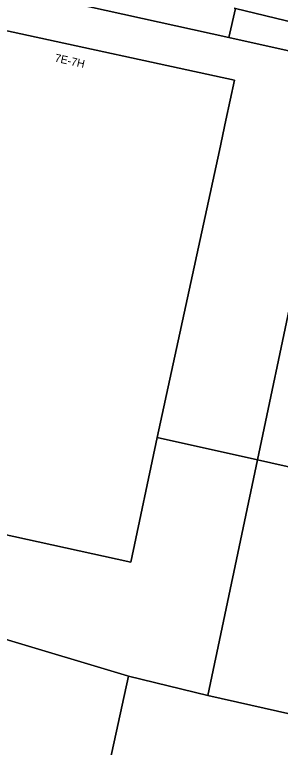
# Model space of a CAD drawing. Extents: x 163008 to 163854, y 382777 to 383982.
# Drawn here: x 163225.4 to 163258.6, y 382925.4 to 383017 of the extents above; entities that cross this region are included whole.
import ezdxf

# ---------------------------------------------------------------- set-up
doc = ezdxf.new("R2010")
doc.units = 0
for name, color, linetype in [('IMGEO_Erf', 7, 'Continuous'), ('IMGEO_Pand', 7, 'Continuous'), ('IMGEO_Pand_nummerreeks', 7, 'Continuous'), ('IMGEO_Rijbaan_lokaal_gesloten', 7, 'Continuous'), ('IMGEO_Voetpad_open', 7, 'Continuous')]:
    doc.layers.add(name, color=color, linetype=linetype)

msp = doc.modelspace()

# ---------------------------------------------------------------- linework, layer by layer
at = {"layer": 'IMGEO_Erf'}
for points in [[(163273.131, 383009.46), (163252.15, 383014.127), (163219.354, 383021.357)], [(163223.653, 383015.112), (163252.881, 383008.797), (163251.798, 383003.784), (163250.975, 383000), (163243.176, 382964.14), (163255.734, 382961.33), (163260.207, 382982.508), (163265.41, 382981.409), (163269.452, 383000), (163270.567, 383004.989), (163285.305, 383001.729), (163285.357, 383001.72), (163297.137, 382999.587), (163289.462, 382964.19), (163284.933, 382965.176), (163278.384, 382935.538), (163282.754, 382934.58), (163283.861, 382930.425), (163283.432, 382928.405), (163269.797, 382931.333), (163268.992, 382927.522), (163286.324, 382923.801)]]:
    msp.add_lwpolyline(points, dxfattribs=at)
at = {"layer": 'IMGEO_Pand'}
for points in [[(163250.975, 383000), (163251.798, 383003.784), (163252.881, 383008.797), (163223.653, 383015.112), (163218.256, 383016.278), (163217.337, 383016.477), (163217.279, 383016.214), (163213.728, 383000), (163211.5, 382989.825), (163209.899, 382990.174), (163204.372, 382964.803), (163212.216, 382963.095), (163210.45, 382954.99), (163215.335, 382953.925), (163239.897, 382948.57), (163243.176, 382964.14)], [(163285.357, 383001.72), (163285.305, 383001.729), (163270.567, 383004.989), (163269.452, 383000), (163265.41, 382981.409), (163260.207, 382982.508), (163255.734, 382961.33), (163275.212, 382956.975), (163277.29, 382966.813)], [(163239.619, 382934.325), (163249.516, 382931.894), (163255.734, 382961.33), (163243.176, 382964.14), (163239.897, 382948.57), (163215.335, 382953.925), (163210.45, 382954.99), (163208.003, 382943.747), (163239.465, 382934.363)], [(163275.212, 382956.975), (163255.734, 382961.33), (163249.516, 382931.894), (163268.992, 382927.522), (163269.797, 382931.333)], [(163239.619, 382934.325), (163239.465, 382934.363), (163208.003, 382943.747), (163202.115, 382945.503), (163196.319, 382947.232), (163191.708, 382932.235), (163203.53, 382928.6), (163196.362, 382905.287), (163188.507, 382907.928), (163186.696, 382902.466), (163193.274, 382900.911), (163191.481, 382893.329), (163191.731, 382893.27), (163191.834, 382893.704), (163195.53, 382892.882), (163196.287, 382892.714), (163196.54, 382892.658), (163223.9, 382886.575), (163229.114, 382910.023), (163234.048, 382908.941), (163235.004, 382913.346), (163236.225, 382918.854)], [(163286.324, 382923.801), (163268.992, 382927.522), (163249.516, 382931.894), (163239.619, 382934.325), (163236.225, 382918.854), (163237.325, 382918.621), (163237.378, 382918.873), (163283.508, 382909.13), (163284.437, 382913.579)]]:
    msp.add_lwpolyline(points, close=True, dxfattribs=at)
at = {"layer": 'IMGEO_Rijbaan_lokaal_gesloten'}
msp.add_lwpolyline([(163252.817, 383017.799), (163253.011, 383017.757), (163266.646, 383014.441), (163273.894, 383012.879)], dxfattribs=at)
at = {"layer": 'IMGEO_Voetpad_open'}
msp.add_lwpolyline([(163211.355, 383025.758), (163216.154, 383022.063), (163218.634, 383021.516), (163219.354, 383021.357), (163252.15, 383014.127), (163253.011, 383017.757), (163252.817, 383017.799)], dxfattribs=at)
msp.add_lwpolyline([(163266.646, 383014.441), (163253.011, 383017.757), (163252.15, 383014.127), (163273.131, 383009.46), (163273.894, 383012.879)], close=True, dxfattribs=at)

# ---------------------------------------------------------------- texts
at = {"layer": 'IMGEO_Pand_nummerreeks'}
msp.add_text('7E-7H', height=1, rotation=347.61265, dxfattribs=at).set_placement((163230.313, 383011.123))

doc.saveas('drawing.dxf')
